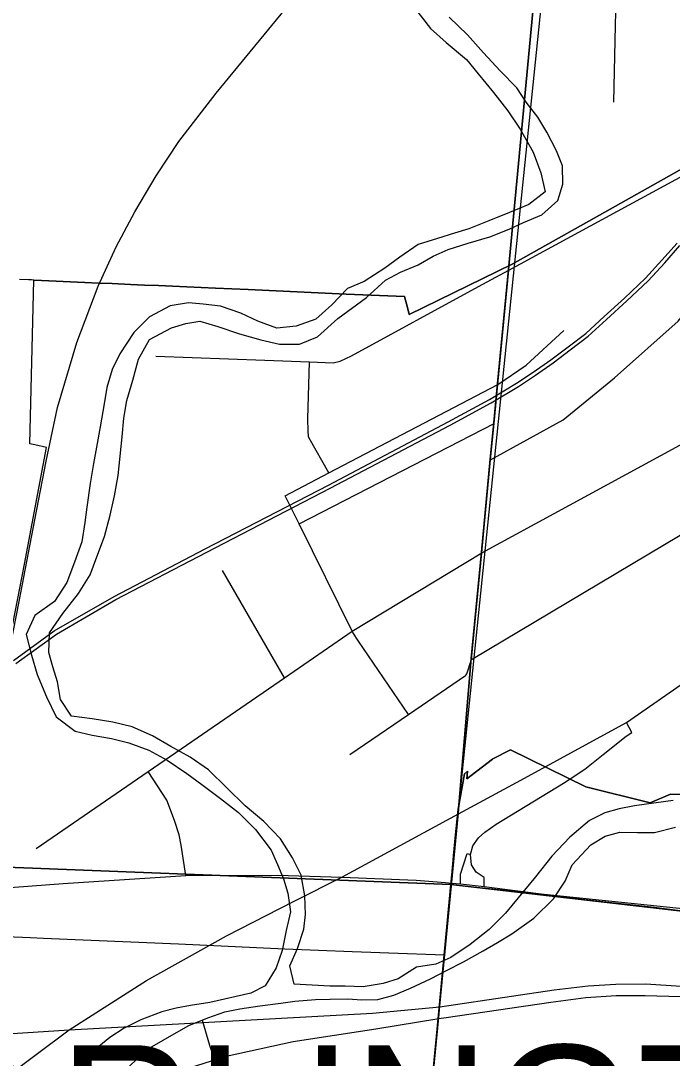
# Model space of a CAD drawing. Extents: x 0 to 34, y -3.9 to 26.2.
# Drawn here: x 2.669 to 3.105, y 18.269 to 18.962 of the extents above; entities that cross this region are included whole.
import ezdxf

# ---------------------------------------------------------------- set-up
doc = ezdxf.new("R2010")
doc.units = 0
for name, color, linetype in [('GM_X_City_Street', 7, 'Continuous'), ('GM_X_Corporation', 7, 'Continuous'), ('GM_X_Corporation_Text', 7, 'Continuous'), ('GM_X_County_Road', 7, 'Continuous'), ('GM_X_Interchange_Ramps', 7, 'Continuous'), ('GM_X_Interstate_Route', 7, 'Continuous'), ('GM_X_Minor_River', 7, 'Continuous'), ('GM_X_Rail_Line', 7, 'Continuous'), ('GM_X_Section', 7, 'Continuous'), ('GM_X_State_Route', 7, 'Continuous'), ('GM_X_State_Shield', 7, 'Continuous')]:
    doc.layers.add(name, color=color, linetype=linetype)

msp = doc.modelspace()

# ---------------------------------------------------------------- linework, layer by layer
at = {"layer": 'GM_X_City_Street'}
for p, q in [((2.85544, 18.62594), (2.98589, 18.69301)), ((2.97077, 18.53527), (3.21508, 18.68064)), ((2.8456, 18.52291), (2.80417, 18.59464))]:
    msp.add_line(p, q, dxfattribs=at)
for points in [[(3.06594, 18.90778), (3.06716, 18.95915), (3.06736, 18.96767), (3.07089, 19.11752)], [(2.98354, 18.6686), (3.03207, 18.69541), (3.06642, 18.72355), (3.10894, 18.76139), (3.12847, 18.78491), (3.14395, 18.80357), (3.184, 18.86958), (3.18952, 18.87972)], [(2.7596, 18.73803), (2.8325, 18.73532), (2.8624, 18.7342), (2.87833, 18.73361), (2.88291, 18.73465), (2.89057, 18.73829), (2.97553, 18.78444), (2.99569, 18.79539), (3.13084, 18.86881)], [(2.97077, 18.53527), (2.97759, 18.60647), (2.98354, 18.6686), (2.98589, 18.69301), (2.98838, 18.71907), (2.99569, 18.79539)], [(2.98838, 18.71907), (3.00737, 18.73202), (3.03251, 18.75503)], [(2.87539, 18.65994), (2.86216, 18.68315), (2.86177, 18.6842), (2.86147, 18.68801), (2.86125, 18.69599), (2.8624, 18.7342)], [(2.84618, 18.64465), (2.87539, 18.65994), (2.98838, 18.71907)], [(2.67972, 18.40887), (2.75459, 18.46034), (2.8456, 18.52291), (2.891, 18.55412), (2.97759, 18.60647), (3.13296, 18.69098), (3.14882, 18.69828), (3.15155, 18.69953), (3.15212, 18.70008), (3.15288, 18.70101), (3.15333, 18.70234), (3.15399, 18.70545), (3.15461, 18.71028)], [(2.92856, 18.49838), (2.89529, 18.54754), (2.89141, 18.55328), (2.891, 18.55412), (2.85544, 18.62594), (2.84618, 18.64465)], [(2.88939, 18.47166), (2.92856, 18.49838), (2.96668, 18.5244), (2.96721, 18.52488), (2.96766, 18.52556), (2.97077, 18.53527)], [(2.7798, 18.39084), (2.7765, 18.41115), (2.77519, 18.41805), (2.77223, 18.42758), (2.76692, 18.4412), (2.75459, 18.46034)]]:
    msp.add_lwpolyline(points, dxfattribs=at)
at = {"layer": 'GM_X_Corporation'}
for points in [[(2.66403, 18.55876), (2.67176, 18.59887), (2.68656, 18.67696), (2.67872, 18.67867), (2.6753, 18.67934), (2.67802, 18.78882), (2.6831, 18.78858), (2.68821, 18.78835), (2.71215, 18.78723), (2.72125, 18.78686), (2.7304, 18.78649), (2.74268, 18.78595), (2.75213, 18.78553), (2.76147, 18.78511), (2.77071, 18.7847), (2.78033, 18.78427), (2.78999, 18.78384), (2.79956, 18.78341), (2.82133, 18.78245), (2.88705, 18.77952), (2.926, 18.77789), (2.9279, 18.77044), (2.92915, 18.76578), (2.99795, 18.7994), (3.0527, 18.83014), (3.13475, 18.87642)], [(3.13475, 18.87642), (3.0527, 18.83014), (2.99795, 18.7994), (2.92915, 18.76578), (2.9279, 18.77044), (2.926, 18.77789), (2.88705, 18.77952), (2.82133, 18.78245), (2.79956, 18.78341), (2.78999, 18.78384), (2.78033, 18.78427), (2.77071, 18.7847), (2.76147, 18.78511), (2.75213, 18.78553), (2.74268, 18.78595), (2.7304, 18.78649), (2.72125, 18.78686), (2.71215, 18.78723), (2.68821, 18.78835), (2.6831, 18.78858), (2.67802, 18.78882), (2.67647, 18.7889), (2.67449, 18.78898), (2.66856, 18.78925)], [(3.12437, 18.44503), (3.10373, 18.44515), (3.09025, 18.43944), (3.04717, 18.45009), (2.99681, 18.47473), (2.98511, 18.46879), (2.98481, 18.46864), (2.96763, 18.45551), (2.96816, 18.46045), (2.96605, 18.45883), (2.96184, 18.43518), (2.96161, 18.43287), (2.96014, 18.41802), (2.95875, 18.40401), (2.95872, 18.40373), (2.95751, 18.39092), (2.95732, 18.38891), (2.95691, 18.38448), (2.95644, 18.37941), (2.95621, 18.37694), (2.95596, 18.3743), (2.95394, 18.35191), (2.95264, 18.33755), (2.91558, 18.33893), (2.90339, 18.33938), (2.89091, 18.33984), (2.84594, 18.34151), (2.77476, 18.34492), (2.68447, 18.34869), (2.67587, 18.34904), (2.54522, 18.35442)], [(3.12704, 18.36688), (2.95691, 18.38448), (2.95732, 18.38891), (2.95751, 18.39092), (2.95872, 18.40373), (2.95875, 18.40401), (2.96014, 18.41802), (2.96161, 18.43287), (2.96184, 18.43518), (2.96605, 18.45883), (2.96816, 18.46045), (2.96763, 18.45551), (2.98481, 18.46864), (2.98511, 18.46879), (2.99681, 18.47473), (3.04717, 18.45009), (3.09025, 18.43944), (3.10373, 18.44515), (3.12437, 18.44503)]]:
    msp.add_lwpolyline(points, dxfattribs=at)
at = {"layer": 'GM_X_County_Road'}
for points in [[(2.58037, 18.37923), (2.62359, 18.38126), (2.66505, 18.38309), (2.69775, 18.38534), (2.7798, 18.39084), (2.84095, 18.39109), (2.88397, 18.38966), (2.9337, 18.38767), (2.95343, 18.38602)], [(2.95343, 18.38602), (2.95758, 18.38567), (2.96342, 18.38519), (2.97918, 18.38348), (3.02931, 18.37697), (3.04464, 18.37498), (3.09298, 18.36955), (3.11207, 18.36719)]]:
    msp.add_lwpolyline(points, dxfattribs=at)
at = {"layer": 'GM_X_Interchange_Ramps'}
msp.add_line((2.96785, 18.40541), (2.97012, 18.40483), dxfattribs=at)
for points in [[(2.66403, 18.55876), (2.67176, 18.59887), (2.68656, 18.67696), (2.67872, 18.67867), (2.6753, 18.67934), (2.67802, 18.78882), (2.67647, 18.7889), (2.67449, 18.78898), (2.66856, 18.78925)], [(3.03606, 18.45498), (3.04647, 18.46196), (3.05875, 18.47161), (3.07412, 18.48385), (3.07794, 18.48646), (3.07439, 18.49299)], [(2.97918, 18.38348), (2.97923, 18.38957), (2.97384, 18.39313), (2.97082, 18.39797), (2.97012, 18.40483), (2.97157, 18.41055), (2.97554, 18.41588), (2.9797, 18.41987), (2.98733, 18.42518), (3.03227, 18.45244), (3.03606, 18.45498)], [(2.96342, 18.38519), (2.96347, 18.39175), (2.96785, 18.40541)], [(2.94475, 18.25573), (2.94673, 18.27661), (2.9502, 18.31127), (2.95078, 18.31749), (2.95083, 18.31801), (2.95209, 18.33143), (2.95264, 18.33755), (2.91558, 18.33893), (2.90339, 18.33938), (2.89091, 18.33984), (2.84594, 18.34151), (2.77476, 18.34492), (2.68447, 18.34869), (2.67587, 18.34904), (2.54522, 18.35442)]]:
    msp.add_lwpolyline(points, dxfattribs=at)
at = {"layer": 'GM_X_Interstate_Route'}
msp.add_line((3.00364, 18.4546), (3.05671, 18.48339), dxfattribs=at)
for points in [[(2.90996, 17.89625), (2.94861, 18.2958), (2.94935, 18.30348), (2.95735, 18.3862), (2.96183, 18.43256), (2.97053, 18.53579), (2.97736, 18.60699), (2.98331, 18.66912), (2.98565, 18.69353), (2.98814, 18.7196), (2.99546, 18.79592), (3.01187, 18.96833), (3.02484, 19.09436), (3.02998, 19.14721), (3.03517, 19.20041), (3.03856, 19.2354), (3.03909, 19.24094), (3.04568, 19.30868), (3.04721, 19.32438), (3.04753, 19.32774), (3.05253, 19.37845), (3.099, 19.8136)], [(3.099, 19.8136), (3.05253, 19.37845), (3.04753, 19.32774), (3.04721, 19.32438), (3.04568, 19.30868), (3.03909, 19.24094), (3.03856, 19.2354), (3.03517, 19.20041), (3.02998, 19.14721), (3.02484, 19.09436), (3.01187, 18.96833), (2.99546, 18.79592), (2.98814, 18.7196), (2.98565, 18.69353), (2.98331, 18.66912), (2.97736, 18.60699), (2.97053, 18.53579), (2.96183, 18.43256), (2.95735, 18.3862), (2.94935, 18.30348), (2.94861, 18.2958), (2.90996, 17.89625)], [(2.65167, 18.49137), (2.66077, 18.53523), (2.66823, 18.57394), (2.67766, 18.62275), (2.68632, 18.66782), (2.694, 18.70357), (2.70683, 18.74721), (2.7212, 18.78483), (2.73304, 18.81115), (2.74554, 18.8344), (2.75991, 18.85863), (2.77515, 18.88155), (2.80005, 18.9139), (2.91278, 19.05098)], [(3.05671, 18.48339), (3.07439, 18.49299), (3.11603, 18.52208), (3.15501, 18.55801), (3.18062, 18.58712), (3.20387, 18.62038), (3.23353, 18.67076), (3.27136, 18.73559), (3.30482, 18.79909), (3.32031, 18.83447), (3.33753, 18.88351), (3.34141, 18.89864)], [(2.84268, 18.36874), (2.85252, 18.37378), (2.88397, 18.38966), (2.96207, 18.43204), (3.00364, 18.4546)], [(2.63934, 18.2388), (2.65749, 18.25472), (2.70163, 18.28758), (2.75337, 18.32061), (2.80689, 18.3504), (2.84268, 18.36874)]]:
    msp.add_lwpolyline(points, dxfattribs=at)
at = {"layer": 'GM_X_Minor_River'}
for points in [[(2.9327, 18.97084), (2.94344, 18.95695), (2.95389, 18.94763), (2.96734, 18.93635), (2.97513, 18.92669), (2.98552, 18.91433), (2.99515, 18.90198), (3.00327, 18.88967), (3.01208, 18.87429), (3.01714, 18.86051), (3.01994, 18.84791), (3.00915, 18.83937), (2.99615, 18.83392), (2.98239, 18.82847), (2.96901, 18.82303), (2.95947, 18.82016), (2.94801, 18.81658), (2.93504, 18.81264), (2.92274, 18.80413), (2.91273, 18.79672), (2.89891, 18.78786), (2.88782, 18.78313), (2.87737, 18.7723), (2.86656, 18.76262), (2.85357, 18.75792), (2.84065, 18.75665), (2.82784, 18.76145), (2.81655, 18.76661), (2.80298, 18.77143), (2.79124, 18.77279), (2.7814, 18.77374), (2.76922, 18.77169), (2.75542, 18.76435), (2.74498, 18.7539), (2.7356, 18.73963), (2.73047, 18.72909), (2.72683, 18.71699), (2.72511, 18.706), (2.72254, 18.69084), (2.72001, 18.6772), (2.71791, 18.66622), (2.71576, 18.65295), (2.71357, 18.63703), (2.71224, 18.62679), (2.7101, 18.6139), (2.70529, 18.60031), (2.7001, 18.58672), (2.69189, 18.57395), (2.67882, 18.5647), (2.67289, 18.55188), (2.67642, 18.53813), (2.68035, 18.52513), (2.68652, 18.51019), (2.6931, 18.49676), (2.70583, 18.48739), (2.71715, 18.48452), (2.73002, 18.48237), (2.74172, 18.47949), (2.75491, 18.47468), (2.76731, 18.46798), (2.78042, 18.45899), (2.79053, 18.45157), (2.80287, 18.44221), (2.81484, 18.43286), (2.82639, 18.42162), (2.83676, 18.40774), (2.84113, 18.39815), (2.84512, 18.38857), (2.84798, 18.37902), (2.84964, 18.36644), (2.84675, 18.35395), (2.84422, 18.34069), (2.84021, 18.32898), (2.83278, 18.31696), (2.8232, 18.3122)], [(2.85215, 18.31811), (2.84934, 18.33033), (2.8545, 18.34202), (2.85853, 18.35487), (2.85985, 18.36473), (2.85933, 18.37728), (2.85693, 18.39101), (2.85108, 18.40253), (2.84297, 18.41522), (2.8318, 18.42684), (2.81948, 18.43734), (2.79489, 18.46137), (2.78253, 18.46997), (2.76976, 18.47706), (2.75737, 18.48413), (2.74382, 18.49009), (2.73098, 18.49338), (2.71698, 18.49554), (2.70336, 18.49732), (2.69598, 18.50849), (2.69392, 18.52031), (2.69069, 18.53026), (2.68822, 18.53981), (2.68847, 18.55311), (2.69743, 18.56586), (2.70793, 18.57935), (2.71575, 18.59175), (2.72015, 18.60383), (2.72534, 18.61741), (2.72902, 18.63179), (2.73192, 18.64466), (2.73446, 18.6583), (2.73722, 18.6841), (2.73821, 18.69662), (2.74033, 18.70837), (2.74438, 18.72198), (2.74806, 18.73598), (2.75551, 18.74914), (2.77008, 18.75685), (2.77962, 18.75971), (2.78913, 18.76143), (2.80121, 18.75778), (2.81553, 18.75294), (2.82988, 18.74887), (2.84234, 18.74597), (2.85563, 18.7461), (2.86786, 18.75081), (2.88137, 18.7631), (2.90061, 18.77718), (2.91334, 18.78872), (2.92331, 18.79424), (2.93516, 18.79896), (2.94514, 18.80485), (2.95509, 18.80922), (2.96845, 18.81353), (2.98295, 18.81782), (2.99594, 18.82289), (3.00551, 18.82728), (3.01775, 18.83237), (3.02855, 18.84205), (3.0318, 18.85301), (3.03165, 18.86518), (3.02766, 18.87514), (3.02107, 18.88781), (3.01518, 18.8978), (3.0074, 18.90783), (3.00113, 18.91746), (2.98996, 18.92869), (2.9788, 18.94069), (2.96803, 18.95268), (2.95573, 18.9647)], [(3.10564, 18.44104), (3.09423, 18.43936), (3.07977, 18.43735), (3.06949, 18.43526), (3.05995, 18.43278), (3.04961, 18.42766), (3.03651, 18.4165), (3.0245, 18.4038), (3.01362, 18.38994), (2.99343, 18.36562), (2.98261, 18.3548), (2.9699, 18.34477), (2.95683, 18.3359), (2.94688, 18.33152), (2.93394, 18.32949), (2.92165, 18.32174), (2.91173, 18.3185), (2.89841, 18.31648), (2.88627, 18.31671), (2.87603, 18.3169), (2.86428, 18.3175), (2.85215, 18.31811)], [(2.73527, 18.25684), (2.74764, 18.26878), (2.75727, 18.27657), (2.77185, 18.28504), (2.78182, 18.29056), (2.79443, 18.29564), (2.80589, 18.2996), (2.8158, 18.3017), (2.82911, 18.30372), (2.84318, 18.30536), (2.8527, 18.3067), (2.86638, 18.30796), (2.87625, 18.30815), (2.88801, 18.30831), (2.89749, 18.30775), (2.90812, 18.30793), (2.91879, 18.31077), (2.92989, 18.3155), (2.94328, 18.32171), (2.95401, 18.32721), (2.9655, 18.33307), (2.97854, 18.34043), (2.98813, 18.34595), (2.99773, 18.35185), (3.01234, 18.36222), (3.02549, 18.37527), (3.03329, 18.38691), (3.03805, 18.39784), (3.05045, 18.41129), (3.06004, 18.4172), (3.06995, 18.41967), (3.08171, 18.41945), (3.0931, 18.41961), (3.1072, 18.42314)], [(2.8232, 18.3122), (2.79576, 18.30588), (2.78282, 18.30384), (2.77331, 18.30212), (2.76377, 18.29964), (2.74963, 18.29421), (2.73853, 18.28871), (2.72892, 18.28243), (2.71544, 18.27167), (2.70232, 18.26013)], [(2.79056, 18.29408), (2.79565, 18.27742), (2.79768, 18.27088), (2.79742, 18.26443)]]:
    msp.add_lwpolyline(points, dxfattribs=at)
at = {"layer": 'GM_X_Rail_Line'}
for points in [[(2.66451, 18.53448), (2.69178, 18.55429), (2.73182, 18.5774), (2.79266, 18.60926), (2.87514, 18.65184), (2.95525, 18.694), (2.98277, 18.70892), (3.00082, 18.7199), (3.0121, 18.72728), (3.02391, 18.73561), (3.03533, 18.74418), (3.04722, 18.75323), (3.05945, 18.7644), (3.07301, 18.77669), (3.08714, 18.79008), (3.0981, 18.8021), (3.10825, 18.81351)], [(2.66598, 18.53248), (2.69313, 18.55221), (2.73302, 18.57523), (2.7938, 18.60705), (2.87629, 18.64964), (2.95642, 18.69181), (2.984, 18.70676), (3.00214, 18.7178), (3.01349, 18.72522), (3.02538, 18.7336), (3.03683, 18.7422), (3.04882, 18.75132), (3.06112, 18.76256), (3.0747, 18.77487), (3.08892, 18.78834), (3.09995, 18.80043), (3.11013, 18.81189)]]:
    msp.add_lwpolyline(points, dxfattribs=at)
at = {"layer": 'GM_X_Section'}
for points in [[(3.06078, 19.39362), (4.07507, 19.26688), (3.97441, 18.26756), (2.95688, 18.38489)], [(2.95688, 18.38489), (3.97441, 18.26756), (3.88035, 17.25787), (2.86031, 17.36388)]]:
    msp.add_lwpolyline(points, close=True, dxfattribs=at)
at = {"layer": 'GM_X_State_Route'}
for points in [[(2.53082, 18.2645), (2.54402, 18.27037), (2.55249, 18.27332), (2.56445, 18.2765), (2.57639, 18.27914), (2.58996, 18.28057), (2.60135, 18.28166), (2.62854, 18.28297), (2.67074, 18.28557), (2.70163, 18.28758), (2.90448, 18.29867), (2.94959, 18.30295), (2.99748, 18.31018), (3.02599, 18.31435), (3.04869, 18.31709), (3.06722, 18.31808), (3.08729, 18.3183), (3.11101, 18.31672)], [(2.95371, 18.29598), (3.02379, 18.30614), (3.04725, 18.30921), (3.06743, 18.31053), (3.08695, 18.31053), (3.11042, 18.30987), (3.14084, 18.30682)], [(2.39288, 17.86026), (2.3979, 17.86055), (2.41483, 17.8633), (2.43826, 17.87108), (2.45229, 17.87875), (2.46567, 17.88643), (2.48344, 17.90178), (2.4965, 17.92091), (2.51702, 17.95445), (2.58055, 18.08939), (2.59094, 18.10609), (2.60461, 18.12806), (2.62829, 18.15844), (2.65867, 18.1904), (2.70444, 18.22552), (2.73317, 18.24166), (2.76749, 18.25753), (2.80676, 18.27008), (2.85161, 18.27982), (2.90688, 18.28838), (2.94884, 18.29528), (2.95371, 18.29598)]]:
    msp.add_lwpolyline(points, dxfattribs=at)
at = {"layer": 'GM_X_State_Shield'}
for points in [[(2.1, 19.44541), (2.1, 18.41824), (2.95688, 18.38489), (3.06078, 19.39362), (3.06281, 19.41744)], [(2.1, 18.41824), (2.1, 17.392), (2.86031, 17.36388), (2.95688, 18.38489)]]:
    msp.add_lwpolyline(points, close=True, dxfattribs=at)

# ---------------------------------------------------------------- texts
at = {"layer": 'GM_X_Corporation_Text'}
msp.add_text('ARLINGTON', height=0.094697, rotation=0.00001, dxfattribs=at).set_placement((2.61017, 18.18264))

doc.saveas('drawing.dxf')
